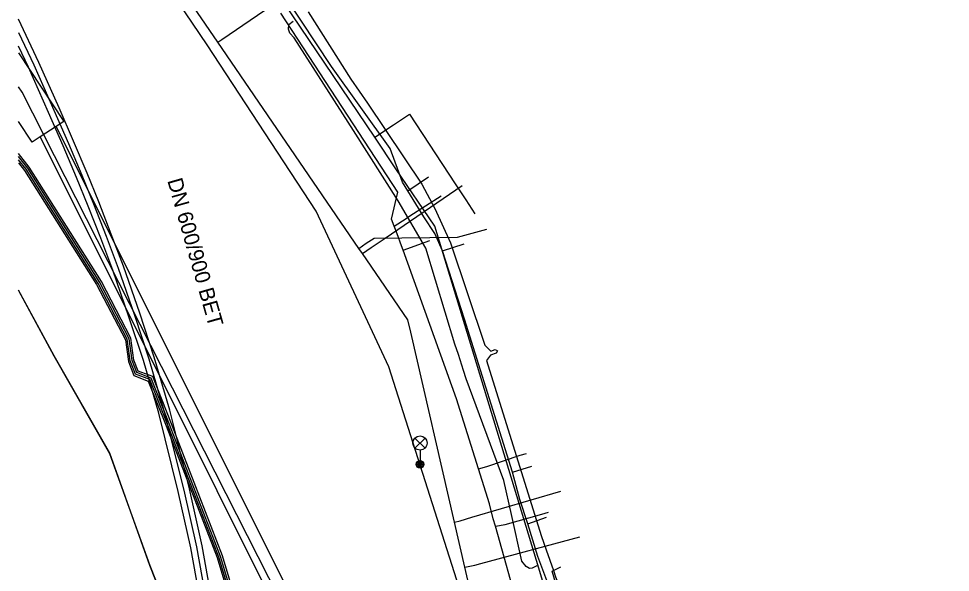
# Model space of a CAD drawing. Extents: x -595540 to -593988, y -1160850 to -1159202.
# Drawn here: x -595539.58 to -595490.46, y -1160186.84 to -1160157.64 of the extents above; entities that cross this region are included whole.
import ezdxf

# ---------------------------------------------------------------- set-up
doc = ezdxf.new("R2010")
doc.units = 0
for name, color, linetype in [('BVK-JEDNOTNA_popisy', 7, 'Continuous'), ('BVK-JEDNOTNA_trasa sítě', 7, 'Continuous'), ('BVK-JEDNOTNA_trasa sítě obvodem', 7, 'Continuous'), ('BVK-VODOVOD_trasa sítě', 7, 'Continuous'), ('CETIN_kabel podzemní', 7, 'Continuous'), ('CETIN_kabelovod', 7, 'Continuous'), ('DSP-SDEL-VODAFONE_kabel', 7, 'Continuous'), ('EON-NN_kabel', 7, 'Continuous'), ('EON-NN_kabel zrušené sítě', 7, 'Continuous'), ('EON-SDEL_kabel', 7, 'Continuous'), ('EON-VN_kabel', 7, 'Continuous'), ('INNOGY-NTL_trasa sítě', 7, 'Continuous'), ('QUANTCOM_kabel', 7, 'Continuous'), ('TSB_kabel VO', 7, 'Continuous'), ('TSB_lampy VO', 7, 'Continuous')]:
    doc.layers.add(name, color=color, linetype=linetype)

msp = doc.modelspace()

# ---------------------------------------------------------------- linework, layer by layer
at = {"layer": 'BVK-JEDNOTNA_trasa sítě'}
msp.add_lwpolyline([(-595539.58, -1160158.382), (-595538.785, -1160160.074), (-595537.726, -1160162.476), (-595536.956, -1160164.225), (-595536.25, -1160165.901), (-595535.634, -1160167.414), (-595534.973, -1160169.118), (-595534.34, -1160170.804), (-595533.479, -1160173.278), (-595532.719, -1160175.58), (-595531.904, -1160178.371), (-595530.872, -1160182.503), (-595530.202, -1160185.494), (-595529.609, -1160188.822), (-595529.245, -1160191.262)], dxfattribs=at)
at = {"layer": 'BVK-JEDNOTNA_trasa sítě obvodem'}
for points in [[(-595528.948, -1160191.218), (-595529.313, -1160188.774), (-595529.907, -1160185.435), (-595530.58, -1160182.434), (-595531.614, -1160178.292), (-595532.432, -1160175.491), (-595533.195, -1160173.181), (-595534.057, -1160170.702), (-595534.693, -1160169.011), (-595535.356, -1160167.304), (-595535.973, -1160165.786), (-595536.681, -1160164.106), (-595537.451, -1160162.354), (-595538.512, -1160159.95), (-595539.58, -1160157.676)], [(-595529.542, -1160191.306), (-595529.905, -1160188.871), (-595530.496, -1160185.553), (-595531.164, -1160182.572), (-595532.193, -1160178.449), (-595533.005, -1160175.669), (-595533.763, -1160173.374), (-595534.622, -1160170.906), (-595535.254, -1160169.225), (-595535.913, -1160167.525), (-595536.527, -1160166.016), (-595537.232, -1160164.343), (-595538, -1160162.596), (-595539.058, -1160160.198), (-595539.58, -1160159.088)]]:
    msp.add_lwpolyline(points, dxfattribs=at)
at = {"layer": 'BVK-VODOVOD_trasa sítě'}
for points in [[(-595511.7, -1160217.366), (-595513.961, -1160195.642), (-595514.772, -1160192.124), (-595516.052, -1160186.573), (-595516.602, -1160184.188), (-595518.91, -1160174.175), (-595519.059, -1160173.529), (-595521.452, -1160170.03), (-595521.642, -1160169.757), (-595529.075, -1160158.883), (-595537.262, -1160146.913), (-595539.58, -1160143.525)], [(-595529.075, -1160158.883), (-595528.864, -1160158.739), (-595523.616, -1160155.149)], [(-595521.452, -1160170.03), (-595520.998, -1160169.72), (-595520.259, -1160169.214), (-595516.2, -1160166.435)], [(-595521.642, -1160169.757), (-595521.26, -1160169.48), (-595520.843, -1160169.22), (-595516.441, -1160169.172), (-595514.904, -1160168.739)], [(-595516.602, -1160184.188), (-595516.309, -1160184.121), (-595515.68, -1160183.936), (-595510.997, -1160182.554)], [(-595516.052, -1160186.573), (-595515.528, -1160186.453), (-595515.219, -1160186.381), (-595509.989, -1160184.965)]]:
    msp.add_lwpolyline(points, dxfattribs=at)
at = {"layer": 'CETIN_kabel podzemní'}
for points in [[(-595520.81, -1160163.9), (-595539.58, -1160136.075)], [(-595502.07, -1160293.44), (-595490.46, -1160289.89), (-595518.47, -1160202.74), (-595539.4, -1160161.52), (-595539.58, -1160161.248)], [(-595519.81, -1160163.24), (-595518.98, -1160162.684), (-595516.562, -1160166.361)], [(-595520.81, -1160163.9), (-595519.81, -1160163.24)], [(-595519.7, -1160165.57), (-595520.81, -1160163.9)], [(-595512.156, -1160186.627), (-595517.63, -1160168.58), (-595519.7, -1160165.57)], [(-595516.562, -1160166.361), (-595516.287, -1160166.779)], [(-595516.287, -1160166.779), (-595516.012, -1160167.197)], [(-595516.012, -1160167.197), (-595515.523, -1160167.941)], [(-595511.43, -1160189.02), (-595512.156, -1160186.627)]]:
    msp.add_lwpolyline(points, dxfattribs=at)
at = {"layer": 'CETIN_kabelovod'}
for points in [[(-595539.58, -1160159.441), (-595537.19, -1160163.06), (-595537.6, -1160163.33)], [(-595538.44, -1160163.88), (-595538.86, -1160164.16), (-595539.58, -1160163.073)], [(-595537.6, -1160163.33), (-595538.44, -1160163.88)], [(-595537.6, -1160163.33), (-595518.92, -1160200.72)], [(-595538.44, -1160163.88), (-595519.81, -1160201.17)]]:
    msp.add_lwpolyline(points, dxfattribs=at)
at = {"layer": 'DSP-SDEL-VODAFONE_kabel'}
for p, q in [((-595523.09, -1160160.17), (-595525.73, -1160156.15)), ((-595519.99, -1160164.49), (-595523.09, -1160160.17)), ((-595519.34, -1160166.26), (-595519.99, -1160164.49)), ((-595519.06, -1160166.73), (-595517.98, -1160165.98)), ((-595519.06, -1160166.73), (-595519.34, -1160166.26)), ((-595518.22, -1160168.1), (-595519.06, -1160166.73)), ((-595517.63, -1160168.98), (-595518.22, -1160168.1)), ((-595517.24, -1160169.88), (-595517.63, -1160168.98)), ((-595517.24, -1160169.88), (-595516.09, -1160169.52)), ((-595516.08, -1160173.49), (-595517.24, -1160169.88)), ((-595513.54, -1160181.56), (-595516.08, -1160173.49)), ((-595513.54, -1160181.56), (-595512.53, -1160181.24)), ((-595513.16, -1160183), (-595513.54, -1160181.56)), ((-595512.74, -1160184.29), (-595513.16, -1160183)), ((-595512.74, -1160184.29), (-595511.76, -1160183.93)), ((-595512.21, -1160186.01), (-595512.74, -1160184.29)), ((-595511.15, -1160188.8), (-595512.21, -1160186.01))]:
    msp.add_line(p, q, dxfattribs=at)
at = {"layer": 'EON-NN_kabel'}
for points in [[(-595524.32, -1160157.29), (-595522.06, -1160160.83), (-595521.18, -1160162.11), (-595518.33, -1160166.37), (-595517.63, -1160167.65), (-595516.81, -1160169.46), (-595515.01, -1160174.87), (-595514.692, -1160175.172), (-595514.464, -1160175.096), (-595514.34, -1160175.16), (-595514.408, -1160175.288), (-595514.709, -1160175.389), (-595514.91, -1160175.67), (-595512.04, -1160184.9), (-595511.77, -1160185.66), (-595511.385, -1160186.746), (-595511.27, -1160187.07), (-595510.69, -1160188.49), (-595510.29, -1160189.93), (-595510.04, -1160190.85), (-595509.88, -1160191.42), (-595509.125, -1160194.268), (-595508.952, -1160194.219)], [(-595508.969, -1160194.365), (-595509.195, -1160194.425), (-595511.454, -1160186.78), (-595511.385, -1160186.746), (-595510.99, -1160186.55)]]:
    msp.add_lwpolyline(points, dxfattribs=at)
at = {"layer": 'EON-NN_kabel zrušené sítě'}
msp.add_lwpolyline([(-595512.258, -1160186.502), (-595512.514, -1160186.615), (-595512.655, -1160186.645), (-595512.829, -1160186.54), (-595513.045, -1160186.259), (-595513.597, -1160183.795), (-595514, -1160182), (-595515.985, -1160176.643), (-595516.122, -1160176.189), (-595516.385, -1160175.355), (-595516.583, -1160174.804), (-595518.116, -1160169.749), (-595519.573, -1160167.243), (-595521.919, -1160163.551), (-595525.059, -1160158.653), (-595525.284, -1160158.408), (-595525.353, -1160158.203), (-595525.343, -1160157.959), (-595525.103, -1160157.78)], dxfattribs=at)
at = {"layer": 'EON-SDEL_kabel'}
for points in [[(-595527.11, -1160192.06), (-595528.93, -1160186), (-595531.62, -1160179.04), (-595532.59, -1160176.6), (-595533.35, -1160176.31), (-595533.6, -1160175.67), (-595533.76, -1160174.52), (-595535.3, -1160171.56), (-595539.1, -1160165.53), (-595539.58, -1160164.919)], [(-595539.58, -1160165.243), (-595539.264, -1160165.645), (-595535.474, -1160171.66), (-595533.953, -1160174.582), (-595533.795, -1160175.721), (-595533.504, -1160176.465), (-595532.743, -1160176.756), (-595531.806, -1160179.113), (-595529.119, -1160186.065), (-595527.3, -1160192.123)], [(-595539.58, -1160171.985), (-595537.716, -1160175.427), (-595534.786, -1160180.567), (-595532.666, -1160186.487), (-595529.366, -1160194.837), (-595527.456, -1160200.837), (-595526.236, -1160203.357), (-595524.406, -1160206.047), (-595521.43, -1160209.384), (-595521.139, -1160209.711), (-595520.616, -1160210.297), (-595516.6, -1160213.952), (-595516.392, -1160214.141), (-595514.716, -1160215.667), (-595512.716, -1160217.947), (-595510.466, -1160222.127), (-595508.176, -1160227.937), (-595507.99, -1160228.201)]]:
    msp.add_lwpolyline(points, dxfattribs=at)
at = {"layer": 'EON-VN_kabel'}
for points in [[(-595527.015, -1160192.028), (-595528.835, -1160185.968), (-595531.527, -1160179.003), (-595532.513, -1160176.522), (-595533.273, -1160176.232), (-595533.503, -1160175.645), (-595533.663, -1160174.489), (-595535.213, -1160171.51), (-595539.018, -1160165.472), (-595539.58, -1160164.757)], [(-595527.205, -1160192.092), (-595529.025, -1160186.032), (-595531.713, -1160179.076), (-595532.667, -1160176.678), (-595533.427, -1160176.388), (-595533.697, -1160175.695), (-595533.857, -1160174.551), (-595535.387, -1160171.61), (-595539.182, -1160165.588), (-595539.58, -1160165.082)]]:
    msp.add_lwpolyline(points, dxfattribs=at)
at = {"layer": 'INNOGY-NTL_trasa sítě'}
for points in [[(-595506.82, -1160211.71), (-595507.03, -1160210.99), (-595508.06, -1160207.27), (-595509.9, -1160200.76), (-595511.13, -1160196.03), (-595512.1, -1160192.75), (-595513.19, -1160188.87), (-595514.44, -1160184.41), (-595514.56, -1160184.02), (-595514.76, -1160183.23), (-595515.33, -1160181.38), (-595516.49, -1160177.7), (-595519.3, -1160169.86), (-595519.39, -1160169.63), (-595519.63, -1160168.99), (-595519.78, -1160168.59), (-595519.92, -1160168.21), (-595519.58, -1160166.8), (-595525.76, -1160157.36)], [(-595519.15, -1160168.19), (-595518.95, -1160168.05), (-595517.31, -1160166.98)], [(-595519.78, -1160168.59), (-595519.15, -1160168.19)], [(-595519.3, -1160169.86), (-595517.9, -1160169.35)], [(-595515.33, -1160181.38), (-595514.9, -1160181.26), (-595513.14, -1160180.67), (-595512.8, -1160180.58)], [(-595514.44, -1160184.41), (-595513.93, -1160184.32), (-595512, -1160183.77), (-595511.65, -1160183.67)]]:
    msp.add_lwpolyline(points, dxfattribs=at)
at = {"layer": 'QUANTCOM_kabel'}
msp.add_lwpolyline([(-595507.99, -1160228.2), (-595508.17, -1160227.93), (-595510.46, -1160222.12), (-595512.71, -1160217.94), (-595514.71, -1160215.66), (-595520.61, -1160210.29), (-595524.4, -1160206.04), (-595526.23, -1160203.35), (-595527.45, -1160200.83), (-595529.36, -1160194.83), (-595532.66, -1160186.48), (-595534.78, -1160180.56), (-595537.71, -1160175.42), (-595539.58, -1160171.967)], dxfattribs=at)
at = {"layer": 'TSB_kabel VO'}
msp.add_lwpolyline([(-595497.74, -1160230.67), (-595502.35, -1160228.99), (-595504.75, -1160218.47), (-595504.46, -1160214.78), (-595505.94, -1160214.71), (-595508.22, -1160206.5), (-595511.02, -1160203.66), (-595512.39, -1160200.1), (-595520.06, -1160176), (-595523.89, -1160167.79), (-595529.64, -1160159.03), (-595539.58, -1160144.314)], dxfattribs=at)
at = {"layer": 'TSB_lampy VO'}
for p, q in [((-595518.685, -1160180.29), (-595518.155, -1160179.76)), ((-595518.685, -1160179.76), (-595518.155, -1160180.29)), ((-595518.685, -1160180.29), (-595518.155, -1160179.76)), ((-595518.685, -1160179.76), (-595518.155, -1160180.29)), ((-595518.42, -1160180.4), (-595518.42, -1160181.15)), ((-595518.42, -1160180.4), (-595518.42, -1160181.15))]:
    msp.add_line(p, q, dxfattribs=at)
for centre, radius in [((-595518.42, -1160180.025), 0.375), ((-595518.42, -1160180.025), 0.375), ((-595518.42, -1160181.15), 0.2), ((-595518.42, -1160181.15), 0.2), ((-595518.42, -1160181.15), 0.145), ((-595518.42, -1160181.15), 0.145), ((-595518.42, -1160181.15), 0.0876), ((-595518.42, -1160181.15), 0.0876)]:
    msp.add_circle(centre, radius, dxfattribs=at)

# ---------------------------------------------------------------- texts
at = {"layer": 'BVK-JEDNOTNA_popisy'}
msp.add_text('DN 600/900 BET', height=0.8, rotation=285.8486, dxfattribs=at).set_placement((-595531.747, -1160166.178))

doc.saveas('drawing.dxf')
